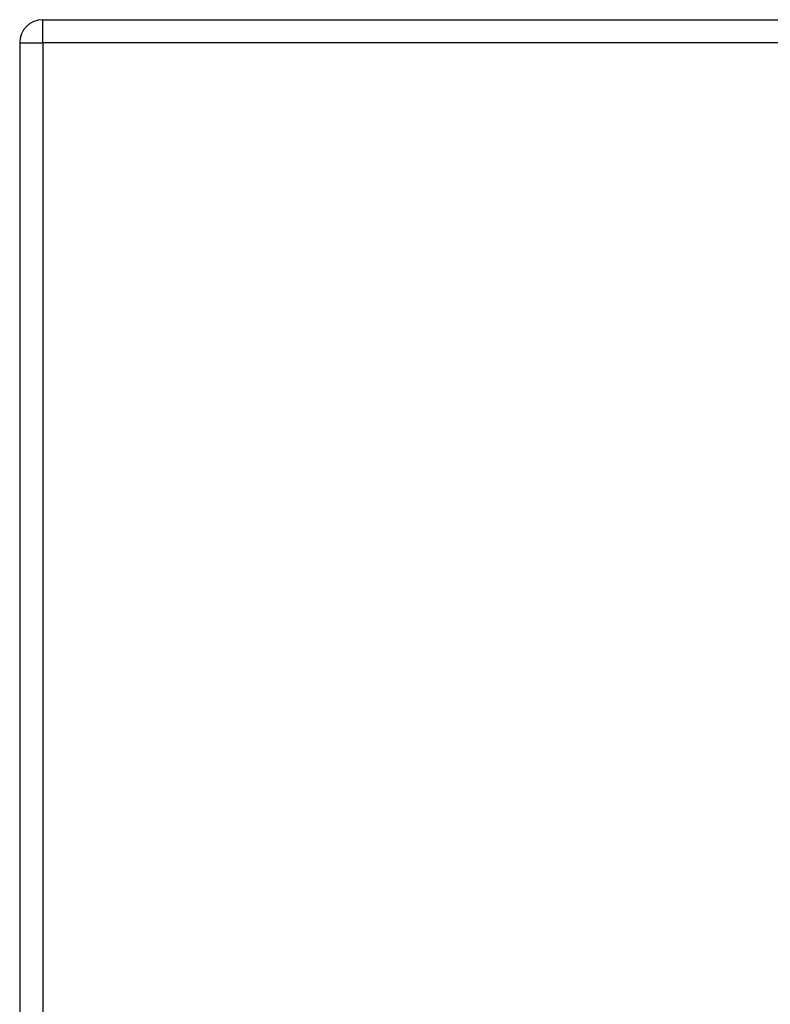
# Model space of a CAD drawing. Header units: inches. Extents: x 15 to 513, y 46 to 241.
# Tile 263 of 397: x 219.79 to 223.01, y 158.86 to 163.08. Entities that reach past the tile are written whole.
import ezdxf

# ---------------------------------------------------------------- set-up
doc = ezdxf.new("R2010")
doc.units = ezdxf.units.IN
doc.header["$MEASUREMENT"] = 0
doc.layers.add('Visible Edges(ANSI)', color=7, linetype='Continuous', lineweight=25)
doc.layers.add('Visible Tangent Edges(ANSI)', color=7, linetype='Continuous', lineweight=25)

msp = doc.modelspace()

# ---------------------------------------------------------------- linework, layer by layer
at = {"layer": 'Visible Edges(ANSI)'}
for p, q in [((219.8896, 163.0778), (273.4946, 163.0778)), ((219.7906, 162.9788), (219.7906, 131.2588))]:
    msp.add_line(p, q, dxfattribs=at)
msp.add_arc((219.8896, 162.9788), 0.099, 90, 180, dxfattribs=at)
at = {"layer": 'Visible Tangent Edges(ANSI)'}
for p, q in [((219.8896, 162.9788), (219.8896, 163.0778)), ((219.7906, 162.9788), (219.8896, 162.9788)), ((273.4946, 162.9788), (219.8896, 162.9788)), ((219.8896, 162.9788), (219.8896, 131.2588))]:
    msp.add_line(p, q, dxfattribs=at)

doc.saveas('drawing.dxf')
